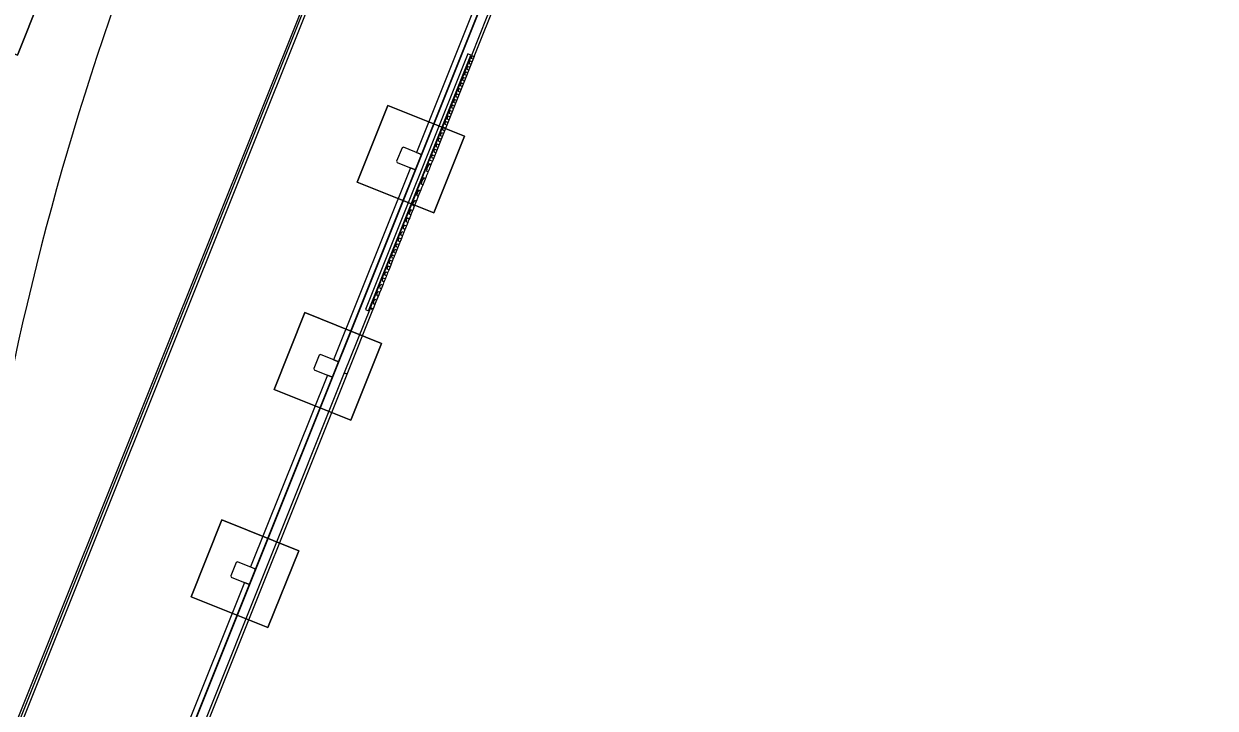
# Model space of a CAD drawing. Extents: x 468143 to 491361, y 1438528 to 1468730.
# Drawn here: x 488932.1 to 489076.1, y 1466913.6 to 1466996.4 of the extents above; entities that cross this region are included whole.
import ezdxf

# ---------------------------------------------------------------- set-up
doc = ezdxf.new("R2010")
doc.units = 0
doc.layers.add('Default', color=7, linetype='Continuous')
doc.layers.add('Xreference_dp', color=7, linetype='Continuous')

# ---------------------------------------------------------------- blocks, each defined once
blk = doc.blocks.new('FP_68-1_GROUND LEVEL PLAN')
at = {"layer": 'Default'}
for p, q in [((11758.7, -2249.4), (11757.5, -2255.1)), ((11757.5, -2255.1), (11758.7, -2260.7)), ((11761.2, -2249.4), (11758.7, -2249.4)), ((11761.2, -2260.7), (11758.7, -2260.7)), ((11761.2, -2249.4), (11761.2, -2249.4)), ((11761.2, -2260.7), (11761.2, -2260.7)), ((11758.7, -2271.1), (11757.5, -2276.1)), ((11757.5, -2276.1), (11758.7, -2280.9)), ((11761.2, -2271.1), (11758.7, -2271.1)), ((11761.2, -2280.9), (11758.7, -2280.9)), ((11761.2, -2271.1), (11761.2, -2271.1)), ((11761.2, -2280.9), (11761.2, -2280.9)), ((11758.7, -2290.1), (11757.5, -2294.5)), ((11757.5, -2294.5), (11758.7, -2298.7)), ((11761.2, -2290.1), (11758.7, -2290.1)), ((11761.2, -2298.7), (11758.7, -2298.7)), ((11761.2, -2290.1), (11761.2, -2290.1)), ((11761.2, -2298.7), (11761.2, -2298.7)), ((11758.7, -2306.7), (11757.5, -2310.5)), ((11757.5, -2310.5), (11758.7, -2314.2)), ((11761.2, -2306.7), (11758.7, -2306.7)), ((11761.2, -2314.2), (11758.7, -2314.2)), ((11761.2, -2306.7), (11761.2, -2306.7)), ((11761.2, -2314.2), (11761.2, -2314.2)), ((11758.7, -2321.2), (11757.5, -2324.5)), ((11757.5, -2324.5), (11758.7, -2327.8)), ((11761.2, -2321.2), (11758.7, -2321.2)), ((11761.2, -2327.8), (11758.7, -2327.8)), ((11761.2, -2321.2), (11761.2, -2321.2)), ((11761.2, -2327.8), (11761.2, -2327.8)), ((11758.7, -2333.9), (11757.5, -2336.9)), ((11757.5, -2336.9), (11758.7, -2339.8)), ((11758.7, -2345.3), (11757.5, -2348)), ((11757.5, -2348), (11758.7, -2350.6)), ((11761.2, -2333.9), (11758.7, -2333.9)), ((11761.2, -2339.8), (11758.7, -2339.8)), ((11761.2, -2345.3), (11758.7, -2345.3)), ((11761.2, -2333.9), (11761.2, -2333.9)), ((11761.2, -2339.8), (11761.2, -2339.8)), ((11761.2, -2345.3), (11761.2, -2345.3)), ((11758.7, -2355.7), (11757.5, -2358.2)), ((11757.5, -2358.2), (11758.7, -2360.6)), ((11758.7, -2365.3), (11757.5, -2367.7)), ((11757.5, -2367.7), (11758.7, -2370)), ((11761.2, -2350.6), (11758.7, -2350.6)), ((11761.2, -2355.7), (11758.7, -2355.7)), ((11761.2, -2360.6), (11758.7, -2360.6)), ((11761.2, -2365.3), (11758.7, -2365.3)), ((11761.2, -2350.6), (11761.2, -2350.6)), ((11761.2, -2355.7), (11761.2, -2355.7)), ((11761.2, -2360.6), (11761.2, -2360.6)), ((11761.2, -2365.3), (11761.2, -2365.3)), ((11758.7, -2374.5), (11757.5, -2376.7)), ((11757.5, -2376.7), (11758.7, -2378.9)), ((11758.7, -2383.3), (11757.5, -2385.5)), ((11761.2, -2370), (11758.7, -2370)), ((11761.2, -2374.5), (11758.7, -2374.5)), ((11761.2, -2378.9), (11758.7, -2378.9)), ((11761.2, -2383.3), (11758.7, -2383.3)), ((11761.2, -2370), (11761.2, -2370)), ((11761.2, -2374.5), (11761.2, -2374.5)), ((11761.2, -2378.9), (11761.2, -2378.9)), ((11761.2, -2383.3), (11761.2, -2383.3)), ((11757.5, -2385.5), (11758.7, -2387.6)), ((11758.7, -2391.9), (11757.5, -2394.1)), ((11757.5, -2394.1), (11758.7, -2396.2)), ((11758.7, -2400.5), (11757.5, -2402.7)), ((11761.2, -2387.6), (11758.7, -2387.6)), ((11761.2, -2391.9), (11758.7, -2391.9)), ((11761.2, -2396.2), (11758.7, -2396.2)), ((11761.2, -2400.5), (11758.7, -2400.5)), ((11761.2, -2387.6), (11761.2, -2387.6)), ((11761.2, -2391.9), (11761.2, -2391.9)), ((11761.2, -2396.2), (11761.2, -2396.2)), ((11761.2, -2400.5), (11761.2, -2400.5)), ((11757.5, -2402.7), (11758.7, -2404.9)), ((11758.7, -2409.3), (11757.5, -2411.5)), ((11757.5, -2411.5), (11758.7, -2413.7)), ((11758.7, -2418.3), (11757.5, -2420.6)), ((11761.2, -2404.9), (11758.7, -2404.9)), ((11761.2, -2409.3), (11758.7, -2409.3)), ((11761.2, -2413.7), (11758.7, -2413.7)), ((11761.2, -2418.3), (11758.7, -2418.3)), ((11761.2, -2404.9), (11761.2, -2404.9)), ((11761.2, -2409.3), (11761.2, -2409.3)), ((11761.2, -2413.7), (11761.2, -2413.7)), ((11761.2, -2418.3), (11761.2, -2418.3)), ((11757.5, -2420.6), (11758.7, -2423)), ((11758.7, -2427.8), (11757.5, -2430.3)), ((11757.5, -2430.3), (11758.7, -2432.8)), ((11761.2, -2423), (11758.7, -2423)), ((11761.2, -2427.8), (11758.7, -2427.8)), ((11761.2, -2432.8), (11758.7, -2432.8)), ((11761.2, -2423), (11761.2, -2423)), ((11761.2, -2427.8), (11761.2, -2427.8)), ((11761.2, -2432.8), (11761.2, -2432.8)), ((11758.7, -2438), (11757.5, -2440.6)), ((11757.5, -2440.6), (11758.7, -2443.3)), ((11758.7, -2449), (11757.5, -2451.9)), ((11757.5, -2451.9), (11758.7, -2454.9)), ((11761.2, -2438), (11758.7, -2438)), ((11761.2, -2443.3), (11758.7, -2443.3)), ((11761.2, -2449), (11758.7, -2449)), ((11761.2, -2438), (11761.2, -2438)), ((11761.2, -2443.3), (11761.2, -2443.3)), ((11761.2, -2449), (11761.2, -2449)), ((11758.7, -2461.2), (11757.5, -2464.5)), ((11757.5, -2464.5), (11758.7, -2467.9)), ((11761.2, -2454.9), (11758.7, -2454.9)), ((11761.2, -2461.2), (11758.7, -2461.2)), ((11761.2, -2467.9), (11758.7, -2467.9)), ((11761.2, -2454.9), (11761.2, -2454.9)), ((11761.2, -2461.2), (11761.2, -2461.2)), ((11761.2, -2467.9), (11761.2, -2467.9)), ((11758.7, -2474.9), (11758.4, -2475.9)), ((11761.2, -2474.9), (11758.7, -2474.9)), ((11761.2, -2474.9), (11761.2, -2474.9))]:
    blk.add_line(p, q, dxfattribs=at)
blk = doc.blocks.new('FP_69-1_GROUND LEVEL PLAN')
at = {"layer": 'Default'}
for p, q in [((11758.5, -2080.4), (11757.5, -2082.2)), ((11757.5, -2082.2), (11758.7, -2084.4)), ((11758.7, -2088.7), (11757.5, -2090.8)), ((11757.5, -2090.8), (11758.7, -2093)), ((11761.2, -2084.4), (11758.7, -2084.4)), ((11761.2, -2088.7), (11758.7, -2088.7)), ((11761.2, -2084.4), (11761.2, -2084.4)), ((11761.2, -2088.7), (11761.2, -2088.7)), ((11758.7, -2097.3), (11757.5, -2099.4)), ((11757.5, -2099.4), (11758.7, -2101.6)), ((11758.7, -2105.9), (11757.5, -2108)), ((11757.5, -2108), (11758.7, -2110.2)), ((11761.2, -2093), (11758.7, -2093)), ((11761.2, -2097.3), (11758.7, -2097.3)), ((11761.2, -2101.6), (11758.7, -2101.6)), ((11761.2, -2105.9), (11758.7, -2105.9)), ((11761.2, -2093), (11761.2, -2093)), ((11761.2, -2097.3), (11761.2, -2097.3)), ((11761.2, -2101.6), (11761.2, -2101.6)), ((11761.2, -2105.9), (11761.2, -2105.9)), ((11758.7, -2114.5), (11757.5, -2116.6)), ((11757.5, -2116.6), (11758.7, -2118.8)), ((11758.7, -2123.1), (11757.5, -2125.3)), ((11757.5, -2125.3), (11758.7, -2127.4)), ((11761.2, -2110.2), (11758.7, -2110.2)), ((11761.2, -2114.5), (11758.7, -2114.5)), ((11761.2, -2118.8), (11758.7, -2118.8)), ((11761.2, -2123.1), (11758.7, -2123.1)), ((11761.2, -2110.2), (11761.2, -2110.2)), ((11761.2, -2114.5), (11761.2, -2114.5)), ((11761.2, -2118.8), (11761.2, -2118.8)), ((11761.2, -2123.1), (11761.2, -2123.1)), ((11758.7, -2131.7), (11757.5, -2133.9)), ((11757.5, -2133.9), (11758.7, -2136)), ((11758.7, -2140.3), (11757.5, -2142.5)), ((11757.5, -2142.5), (11758.7, -2144.7)), ((11761.2, -2127.4), (11758.7, -2127.4)), ((11761.2, -2131.7), (11758.7, -2131.7)), ((11761.2, -2136), (11758.7, -2136)), ((11761.2, -2140.3), (11758.7, -2140.3)), ((11761.2, -2127.4), (11761.2, -2127.4)), ((11761.2, -2131.7), (11761.2, -2131.7)), ((11761.2, -2136), (11761.2, -2136)), ((11761.2, -2140.3), (11761.2, -2140.3)), ((11758.7, -2149), (11757.5, -2151.1)), ((11757.5, -2151.1), (11758.7, -2153.3)), ((11758.7, -2157.6), (11757.5, -2159.8)), ((11757.5, -2159.8), (11758.7, -2161.9)), ((11761.2, -2144.7), (11758.7, -2144.7)), ((11761.2, -2149), (11758.7, -2149)), ((11761.2, -2153.3), (11758.7, -2153.3)), ((11761.2, -2157.6), (11758.7, -2157.6)), ((11761.2, -2144.7), (11761.2, -2144.7)), ((11761.2, -2149), (11761.2, -2149)), ((11761.2, -2153.3), (11761.2, -2153.3)), ((11761.2, -2157.6), (11761.2, -2157.6)), ((11758.7, -2166.3), (11757.5, -2168.4)), ((11757.5, -2168.4), (11758.7, -2170.6)), ((11758.7, -2174.9), (11757.5, -2177.1)), ((11757.5, -2177.1), (11758.7, -2179.2)), ((11761.2, -2161.9), (11758.7, -2161.9)), ((11761.2, -2166.3), (11758.7, -2166.3)), ((11761.2, -2170.6), (11758.7, -2170.6)), ((11761.2, -2174.9), (11758.7, -2174.9)), ((11761.2, -2161.9), (11761.2, -2161.9)), ((11761.2, -2166.3), (11761.2, -2166.3)), ((11761.2, -2170.6), (11761.2, -2170.6)), ((11761.2, -2174.9), (11761.2, -2174.9)), ((11758.7, -2183.5), (11757.5, -2185.7)), ((11757.5, -2185.7), (11758.7, -2187.9)), ((11758.7, -2192.2), (11757.5, -2194.4)), ((11757.5, -2194.4), (11758.7, -2196.5)), ((11761.2, -2179.2), (11758.7, -2179.2)), ((11761.2, -2183.5), (11758.7, -2183.5)), ((11761.2, -2187.9), (11758.7, -2187.9)), ((11761.2, -2192.2), (11758.7, -2192.2)), ((11761.2, -2179.2), (11761.2, -2179.2)), ((11761.2, -2183.5), (11761.2, -2183.5)), ((11761.2, -2187.9), (11761.2, -2187.9)), ((11761.2, -2192.2), (11761.2, -2192.2)), ((11758.7, -2200.8), (11757.5, -2203)), ((11757.5, -2203), (11758.7, -2205.2)), ((11758.7, -2209.5), (11757.5, -2211.7)), ((11757.5, -2211.7), (11758.7, -2213.8)), ((11761.2, -2196.5), (11758.7, -2196.5)), ((11761.2, -2200.8), (11758.7, -2200.8)), ((11761.2, -2205.2), (11758.7, -2205.2)), ((11761.2, -2209.5), (11758.7, -2209.5)), ((11761.2, -2196.5), (11761.2, -2196.5)), ((11761.2, -2200.8), (11761.2, -2200.8)), ((11761.2, -2205.2), (11761.2, -2205.2)), ((11761.2, -2209.5), (11761.2, -2209.5)), ((11758.7, -2218.2), (11757.5, -2220.3)), ((11757.5, -2220.3), (11758.7, -2222.5)), ((11758.7, -2226.8), (11757.5, -2229)), ((11757.5, -2229), (11758.7, -2231.1)), ((11761.2, -2213.8), (11758.7, -2213.8)), ((11761.2, -2218.2), (11758.7, -2218.2)), ((11761.2, -2222.5), (11758.7, -2222.5)), ((11761.2, -2226.8), (11758.7, -2226.8)), ((11761.2, -2213.8), (11761.2, -2213.8)), ((11761.2, -2218.2), (11761.2, -2218.2)), ((11761.2, -2222.5), (11761.2, -2222.5)), ((11761.2, -2226.8), (11761.2, -2226.8)), ((11758.7, -2235.5), (11757.5, -2237.6)), ((11757.5, -2237.6), (11758.7, -2239.8)), ((11761.2, -2231.1), (11758.7, -2231.1)), ((11761.2, -2235.5), (11758.7, -2235.5)), ((11761.2, -2239.8), (11758.7, -2239.8)), ((11761.2, -2231.1), (11761.2, -2231.1)), ((11761.2, -2235.5), (11761.2, -2235.5)), ((11761.2, -2239.8), (11761.2, -2239.8))]:
    blk.add_line(p, q, dxfattribs=at)
blk = doc.blocks.new('Footing-Rectangular - F1-181549-FOUNDATION PLAN_1')
at = {"layer": 'Default'}
for p, q in [((72, 72), (-72, 72)), ((-72, 72), (-72, -72)), ((-72, -72), (-72, 72)), ((-72, 72), (72, 72)), ((72, -72), (72, 72)), ((72, 72), (72, -72)), ((-72, -72), (72, -72)), ((72, -72), (-72, -72))]:
    blk.add_line(p, q, dxfattribs=at)

msp = doc.modelspace()

# ---------------------------------------------------------------- linework, layer by layer
at = {"layer": 'Xreference_dp'}
for p, q in [((488931.53, 1466912.06), (489001.48, 1467086.92)), ((489010.92, 1467054.42), (488986.17, 1466992.56)), ((488986.52, 1466992.42), (489011.27, 1467054.28)), ((488982.58, 1467040.45), (488928.41, 1466905.05)), ((488932.12, 1466912.54), (488983.19, 1467040.2)), ((488988.83, 1467004.02), (488979.54, 1466980.81)), ((488980.16, 1466980.56), (488989.44, 1467003.78)), ((488985.74, 1466992.73), (488973.37, 1466961.82)), ((488973.72, 1466961.68), (488986.09, 1466992.59)), ((488981.11, 1466979.92), (488986.17, 1466992.56)), ((488986.52, 1466992.42), (488981.46, 1466979.78)), ((488986.09, 1466992.59), (488985.74, 1466992.73)), ((488986.17, 1466992.56), (488986.52, 1466992.42)), ((488976.07, 1466986.5), (488972.35, 1466977.22)), ((488972.35, 1466977.22), (488976.07, 1466986.5)), ((488985.35, 1466982.79), (488976.07, 1466986.5)), ((488976.07, 1466986.5), (488985.35, 1466982.79)), ((488981.64, 1466973.5), (488985.35, 1466982.79)), ((488985.35, 1466982.79), (488981.64, 1466973.5)), ((488977.79, 1466981.37), (488977.14, 1466979.75)), ((488977.95, 1466981.44), (488977.79, 1466981.37)), ((488980.04, 1466980.61), (488977.95, 1466981.44)), ((488979.46, 1466978.82), (488980.11, 1466980.45)), ((488979.54, 1466980.81), (488980.16, 1466980.56)), ((488980.11, 1466980.45), (488980.04, 1466980.61)), ((488980.11, 1466980.45), (488980.16, 1466980.56)), ((488977.14, 1466979.75), (488977.21, 1466979.59)), ((488977.21, 1466979.59), (488979.29, 1466978.75)), ((488981.11, 1466979.92), (488981.46, 1466979.78)), ((488978.8, 1466978.96), (488969.51, 1466955.74)), ((488970.13, 1466955.5), (488979.42, 1466978.71)), ((488979.42, 1466978.71), (488978.8, 1466978.96)), ((488979.29, 1466978.75), (488979.46, 1466978.82)), ((488979.42, 1466978.71), (488979.46, 1466978.82)), ((488972.35, 1466977.22), (488981.64, 1466973.5)), ((488981.64, 1466973.5), (488972.35, 1466977.22)), ((488973.92, 1466961.94), (488970.8, 1466954.15)), ((488971.15, 1466954.01), (488974.27, 1466961.8)), ((488973.37, 1466961.82), (488973.72, 1466961.68)), ((488974.27, 1466961.8), (488973.92, 1466961.94)), ((488966.04, 1466961.44), (488962.33, 1466952.15)), ((488962.33, 1466952.15), (488966.04, 1466961.44)), ((488975.32, 1466957.72), (488966.04, 1466961.44)), ((488966.04, 1466961.44), (488975.32, 1466957.72)), ((488971.61, 1466948.44), (488975.32, 1466957.72)), ((488975.32, 1466957.72), (488971.61, 1466948.44)), ((488967.76, 1466956.31), (488967.11, 1466954.68)), ((488967.92, 1466956.38), (488967.76, 1466956.31)), ((488970.01, 1466955.54), (488967.92, 1466956.38)), ((488967.11, 1466954.68), (488967.18, 1466954.52)), ((488967.18, 1466954.52), (488969.27, 1466953.68)), ((488969.43, 1466953.75), (488970.08, 1466955.38)), ((488969.51, 1466955.74), (488970.13, 1466955.5)), ((488970.08, 1466955.38), (488970.01, 1466955.54)), ((488970.08, 1466955.38), (488970.13, 1466955.5)), ((488970.8, 1466954.15), (488945.37, 1466890.58)), ((488945.72, 1466890.44), (488971.15, 1466954.01)), ((488968.77, 1466953.89), (488959.48, 1466930.68)), ((488960.1, 1466930.43), (488969.39, 1466953.64)), ((488969.39, 1466953.64), (488968.77, 1466953.89)), ((488969.27, 1466953.68), (488969.43, 1466953.75)), ((488969.39, 1466953.64), (488969.43, 1466953.76)), ((488970.8, 1466954.15), (488971.15, 1466954.01)), ((488971.15, 1466954.01), (488970.8, 1466954.15)), ((488962.33, 1466952.15), (488971.61, 1466948.44)), ((488971.61, 1466948.44), (488962.33, 1466952.15)), ((488956.01, 1466936.37), (488952.3, 1466927.08)), ((488952.3, 1466927.08), (488956.01, 1466936.37)), ((488965.3, 1466932.65), (488956.01, 1466936.37)), ((488956.01, 1466936.37), (488965.3, 1466932.65)), ((488961.58, 1466923.37), (488965.3, 1466932.65)), ((488965.3, 1466932.65), (488961.58, 1466923.37)), ((488957.73, 1466931.24), (488957.08, 1466929.61)), ((488957.89, 1466931.31), (488957.73, 1466931.24)), ((488959.98, 1466930.47), (488957.89, 1466931.31)), ((488959.4, 1466928.68), (488960.05, 1466930.31)), ((488959.48, 1466930.68), (488960.1, 1466930.43)), ((488960.05, 1466930.31), (488959.98, 1466930.47)), ((488960.05, 1466930.31), (488960.1, 1466930.43)), ((488958.74, 1466928.82), (488949.45, 1466905.61)), ((488950.07, 1466905.36), (488959.36, 1466928.57)), ((488957.08, 1466929.61), (488957.15, 1466929.45)), ((488957.15, 1466929.45), (488959.24, 1466928.61)), ((488959.36, 1466928.57), (488958.74, 1466928.82)), ((488959.24, 1466928.61), (488959.4, 1466928.68)), ((488959.36, 1466928.57), (488959.4, 1466928.69)), ((488952.3, 1466927.08), (488961.58, 1466923.37)), ((488961.58, 1466923.37), (488952.3, 1466927.08))]:
    msp.add_line(p, q, dxfattribs=at)
msp.add_lwpolyline([(488175.27, 1467102.24), (488809.48, 1466848.51), (488820.72, 1466876.6), (488922.31, 1466835.96), (489050.92, 1467157.44), (488315.12, 1467451.8)], close=True, dxfattribs=at)
msp.add_lwpolyline([(488933.25, 1466863.33), (489049.76, 1467154.57), (489049.76, 1467154.57), (488857.89, 1467231.33)], dxfattribs=at)
for centre, radius, start, end in [((489279.51, 1466880.81), 368.54, 145.1846, 169.8321), ((489279.51, 1466880.81), 368.54, 145.1846, 169.8321), ((489279.51, 1466880.81), 356.54, 145.2472, 169.8321), ((489279.51, 1466880.81), 356.54, 145.2472, 169.8321), ((489145.02, 1468591.69), 1909.86, 245.36712, 306.9274), ((489143.9, 1468591.41), 1816.82, 245.36787, 299.96455), ((489145.02, 1468591.69), 1837.36, 245.36712, 266.14562), ((489145.02, 1468591.69), 1836.86, 245.36712, 266.14562), ((489145.02, 1468591.69), 1838.86, 245.36712, 266.14562), ((489145.02, 1468591.69), 1842.86, 245.36712, 265.63392)]:
    msp.add_arc(centre, radius, start, end, dxfattribs=at)
for points in [[(488973.92, 1466961.94), (488974.08, 1466962.33), (488974.44, 1466963.23), (488974.84, 1466964.23), (488975.16, 1466965.05), (488975.4, 1466965.63), (488975.62, 1466966.19), (488975.9, 1466966.9), (488976.24, 1466967.75), (488976.65, 1466968.76), (488976.99, 1466969.62), (488977.28, 1466970.34), (488977.47, 1466970.81), (488977.62, 1466971.2), (488977.78, 1466971.6), (488977.99, 1466972.12), (488978.26, 1466972.79), (488978.65, 1466973.77), (488979.1, 1466974.9), (488979.63, 1466976.22), (488980, 1466977.14), (488980.32, 1466977.93), (488980.57, 1466978.56), (488980.83, 1466979.22), (488981.02, 1466979.68), (488981.11, 1466979.92)], [(488981.46, 1466979.78), (488981.36, 1466979.54), (488981.18, 1466979.08), (488980.92, 1466978.42), (488980.66, 1466977.79), (488980.35, 1466977), (488979.98, 1466976.08), (488979.45, 1466974.76), (488979, 1466973.63), (488978.61, 1466972.65), (488978.34, 1466971.98), (488978.13, 1466971.46), (488977.97, 1466971.06), (488977.82, 1466970.67), (488977.63, 1466970.2), (488977.34, 1466969.48), (488976.99, 1466968.62), (488976.59, 1466967.61), (488976.25, 1466966.76), (488975.97, 1466966.05), (488975.74, 1466965.49), (488975.51, 1466964.91), (488975.18, 1466964.09), (488974.78, 1466963.09), (488974.43, 1466962.2), (488974.27, 1466961.8)]]:
    msp.add_open_spline(points, degree=3, dxfattribs=at)

# ---------------------------------------------------------------- block references
at = {"layer": 'Xreference_dp', "yscale": 0.08333333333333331}
for name, p, xscale, rotation in [('Footing-Rectangular - F1-181549-FOUNDATION PLAN_1', (488927.94, 1467000.37), 0.08333333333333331, 158.19551636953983), ('FP_69-1_GROUND LEVEL PLAN', (488140.93, 1467517.43), 0.0833333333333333, -21.804483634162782), ('FP_68-1_GROUND LEVEL PLAN', (488140.93, 1467517.43), 0.0833333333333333, -21.804483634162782)]:
    msp.add_blockref(name, p, dxfattribs=dict(at, xscale=xscale, rotation=rotation))

doc.saveas('drawing.dxf')
